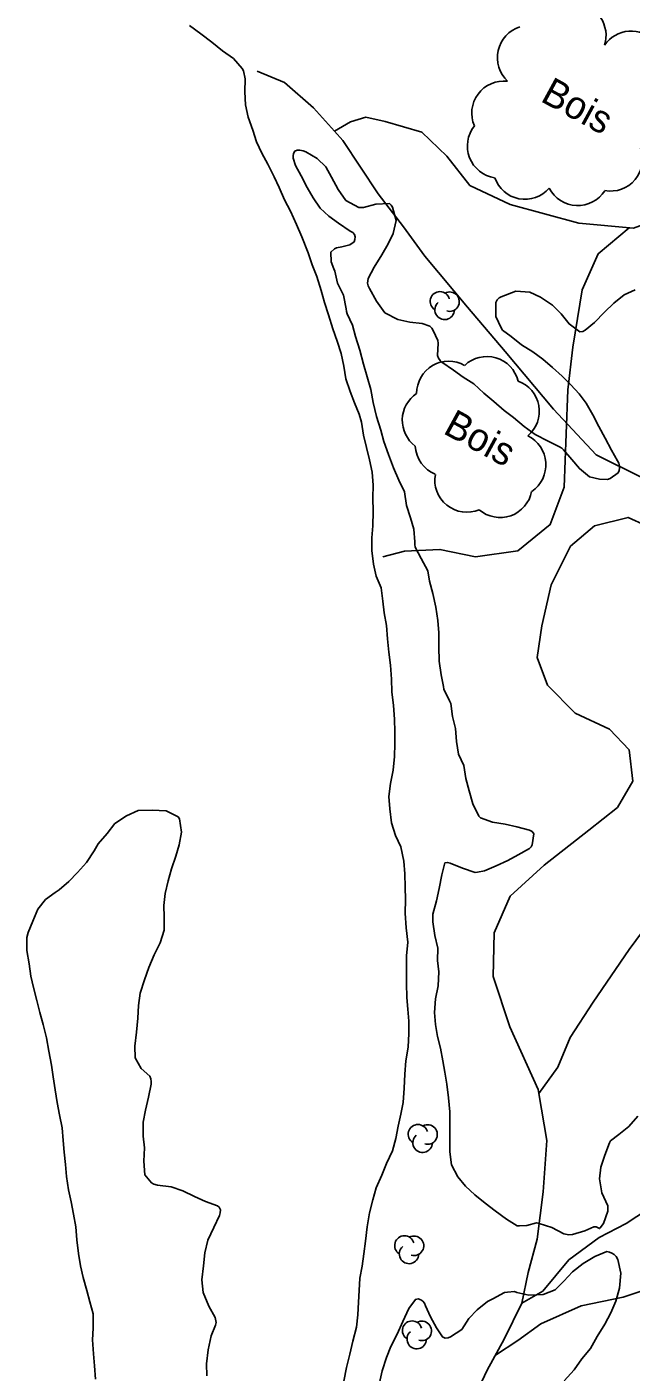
# Model space of a CAD drawing. Extents: x 219136 to 222520, y 5421589 to 5424530.
# Drawn here: x 220924.6 to 220989.8, y 5422339.6 to 5422484.5 of the extents above; entities that cross this region are included whole.
import ezdxf

# ---------------------------------------------------------------- set-up
doc = ezdxf.new("R2010")
doc.units = 0
for name, color, linetype in [('Level 2', 7, 'Continuous'), ('Level 22', 7, 'Continuous'), ('Level 4', 7, 'Continuous'), ('Level 44', 7, 'Continuous')]:
    doc.layers.add(name, color=color, linetype=linetype)

msp = doc.modelspace()

# ---------------------------------------------------------------- linework, layer by layer
at = {"layer": 'Level 2'}
for points in [[(220961.74, 5422445.47), (220961.32, 5422446.85), (220960.94, 5422448.21), (220960.53, 5422449.73), (220960.09, 5422451.18), (220959.74, 5422452.41), (220959.17, 5422453.63), (220959.1, 5422453.88), (220959.06, 5422454.15), (220958.78, 5422455.64), (220958.14, 5422456.93), (220957.86, 5422458.22), (220957.75, 5422458.49), (220957.46, 5422459.22), (220957.41, 5422460.28), (220957.81, 5422460.63), (220958.03, 5422460.74), (220958.6, 5422460.86), (220959.45, 5422461.06), (220959.93, 5422461.4), (220960.02, 5422461.63), (220960.05, 5422461.91), (220959.98, 5422462.17), (220959.78, 5422462.38), (220959.51, 5422462.53), (220958.25, 5422463.4), (220957.21, 5422464.14), (220956.25, 5422465.03), (220955.5, 5422466.12), (220954.88, 5422467.25), (220954.2, 5422468.49), (220953.59, 5422469.62), (220953.35, 5422470.39), (220953.35, 5422470.65), (220953.4, 5422470.9), (220953.53, 5422471.14), (220953.8, 5422471.27), (220954.06, 5422471.28), (220954.42, 5422471.21), (220954.72, 5422471.08), (220955.94, 5422470.37), (220956.86, 5422469.48), (220957.48, 5422468.37), (220958.22, 5422467.04), (220959.03, 5422465.85), (220960.43, 5422465.08), (220960.95, 5422465.07), (220962.27, 5422465.45), (220963.73, 5422465.5), (220963.93, 5422465.34), (220964.08, 5422465.11), (220964.46, 5422463.7), (220964.13, 5422462.29), (220963.58, 5422461.17), (220962.93, 5422459.98), (220962.08, 5422458.66), (220961.43, 5422457.45), (220961.38, 5422456.94), (220961.45, 5422456.64), (220961.58, 5422456.37), (220962.35, 5422454.99), (220963.25, 5422453.73), (220964.64, 5422453.01), (220965.94, 5422452.73), (220967.26, 5422452.58)], [(220967.26, 5422452.58), (220968.1, 5422452.31), (220968.29, 5422452.09), (220968.44, 5422451.83), (220968.95, 5422450.77), (220968.98, 5422450.47), (220968.93, 5422449.14), (220969.03, 5422448.86), (220969.2, 5422448.6), (220969.39, 5422448.41), (220970.63, 5422447.54), (220971.67, 5422446.79), (220972.85, 5422446.07), (220973.9, 5422445.07), (220974.98, 5422444.19), (220976.11, 5422443.22), (220977.11, 5422442.46), (220978.28, 5422441.47), (220979.45, 5422440.62), (220980.86, 5422439.92), (220982.07, 5422439.31), (220982.33, 5422439.15), (220982.51, 5422438.97), (220983.39, 5422437.92), (220984.22, 5422436.96), (220985.32, 5422436.08), (220986.39, 5422435.8), (220987.26, 5422435.78), (220987.53, 5422435.9), (220988.39, 5422436.49), (220988.49, 5422436.73), (220988.54, 5422436.99), (220988.54, 5422437.25), (220988.46, 5422437.53), (220988.33, 5422437.77), (220987.68, 5422438.95), (220986.99, 5422440.23), (220986.31, 5422441.49), (220985.66, 5422442.75), (220984.96, 5422444), (220984.2, 5422445), (220983.31, 5422445.98), (220982.35, 5422446.9), (220981.33, 5422447.85), (220980.26, 5422448.75), (220979.19, 5422449.52), (220977.96, 5422450.29), (220976.85, 5422451.2), (220975.91, 5422451.87), (220975.78, 5422452.13), (220975.21, 5422453.34), (220975.2, 5422454.85), (220975.34, 5422455.13), (220975.56, 5422455.34), (220975.78, 5422455.47), (220977.35, 5422456.06), (220978.86, 5422455.97), (220980.03, 5422455.42), (220981.33, 5422454.55), (220982.25, 5422453.61), (220983.11, 5422452.55), (220984.28, 5422451.68), (220984.59, 5422451.73), (220984.84, 5422451.88), (220985.83, 5422452.69)], [(220985.83, 5422452.69), (220986.94, 5422453.8), (220987.93, 5422454.77), (220989.03, 5422455.66), (220990.22, 5422456.21)], [(220968.94, 5422385.26), (220968.64, 5422386.65), (220968.41, 5422388.1), (220968.4, 5422388.93), (220968.81, 5422390.37), (220969.11, 5422391.69), (220969.39, 5422393.16), (220969.71, 5422394.46), (220970, 5422394.52), (220970.28, 5422394.44), (220971.63, 5422393.89), (220972.98, 5422393.42), (220973.23, 5422393.45), (220974, 5422393.61), (220975.23, 5422394.14), (220976.49, 5422394.72), (220977.61, 5422395.33), (220978.83, 5422396), (220979.02, 5422396.18), (220979.11, 5422396.41), (220979.29, 5422397.6), (220979.12, 5422397.84), (220978.85, 5422397.98), (220977.48, 5422398.36), (220976.21, 5422398.62), (220974.84, 5422398.84), (220973.54, 5422399.31), (220973.36, 5422399.51), (220972.72, 5422400.82), (220972.32, 5422402.22), (220971.99, 5422403.54), (220971.74, 5422404.95), (220971.19, 5422406.19), (220970.97, 5422407.56), (220970.86, 5422408.93), (220970.53, 5422410.25), (220970.35, 5422411.63), (220970.21, 5422411.91), (220969.6, 5422413.18), (220969.55, 5422413.48), (220969.32, 5422414.72), (220969.09, 5422416.2), (220969.05, 5422417.75), (220969.07, 5422419.24), (220968.94, 5422420.58), (220968.75, 5422422.02), (220968.43, 5422423.49), (220968.07, 5422424.81), (220967.86, 5422425.94), (220967.15, 5422427.26), (220966.52, 5422428.5), (220966.48, 5422428.77), (220966.49, 5422429.07), (220966.36, 5422430.41), (220965.99, 5422431.64), (220965.57, 5422432.96), (220965.35, 5422434.44), (220964.76, 5422435.69), (220964.16, 5422437.03), (220963.65, 5422438.47), (220963.14, 5422439.87), (220962.79, 5422441.1), (220962.33, 5422442.58), (220961.99, 5422444.06), (220961.74, 5422445.47)], [(220968.94, 5422385.26), (220968.9, 5422383.96), (220969.06, 5422382.72), (220968.99, 5422381.23), (220968.7, 5422379.81), (220968.59, 5422378.33), (220968.69, 5422377.06), (220968.92, 5422375.76), (220969.23, 5422374.5), (220969.49, 5422373.14), (220969.7, 5422371.9), (220969.92, 5422370.61), (220970.12, 5422369.16), (220970.24, 5422367.65), (220970.24, 5422366.2), (220970.26, 5422364.72), (220970.24, 5422363.33), (220970.41, 5422361.92), (220971.1, 5422360.62), (220971.93, 5422359.63), (220972.94, 5422358.68), (220974.04, 5422357.8), (220975.15, 5422356.98), (220976.35, 5422356.07), (220977.5, 5422355.36), (220977.77, 5422355.34), (220978.54, 5422355.38), (220979.59, 5422355.66), (220979.87, 5422355.61), (220981.25, 5422355.19), (220982.53, 5422354.5), (220983.08, 5422354.39), (220983.46, 5422354.42), (220984.8, 5422354.8), (220985.77, 5422355.25), (220986.02, 5422355.24), (220986.4, 5422355.06), (220986.4, 5422355.06)], [(220990.51, 5422367.18), (220989.55, 5422366.07), (220988.48, 5422365.19), (220987.58, 5422364.51), (220987.46, 5422364.29), (220986.96, 5422362.98), (220986.52, 5422361.66), (220986.37, 5422360.41), (220986.65, 5422358.91), (220987.28, 5422357.51), (220987.3, 5422356.92), (220986.81, 5422355.62), (220986.47, 5422355.15), (220986.4, 5422355.06)], [(220974.88, 5422347.5), (220976.15, 5422348.16), (220976.46, 5422348.19), (220977.22, 5422348.27), (220977.47, 5422348.18), (220978.77, 5422347.87), (220980.3, 5422347.95), (220981.61, 5422348.47), (220982.55, 5422349.39), (220983.46, 5422350.4), (220984.61, 5422351.31), (220985.89, 5422352.06), (220987.17, 5422352.57), (220987.45, 5422352.53), (220987.72, 5422352.42), (220987.97, 5422352.26), (220988.18, 5422352.06), (220988.36, 5422351.74), (220988.7, 5422350.24), (220988.55, 5422348.62), (220988.13, 5422347.22), (220987.6, 5422345.98), (220986.96, 5422344.77), (220986.14, 5422343.42), (220985.41, 5422342.15), (220984.47, 5422341.02), (220983.67, 5422339.84), (220982.58, 5422338.66)], [(220962.65, 5422338.45), (220962.96, 5422339.73), (220963.43, 5422341.15), (220963.88, 5422342.34), (220964.56, 5422343.69), (220965.19, 5422345.05), (220965.84, 5422346.44), (220966.54, 5422347.42), (220966.83, 5422347.48), (220967.11, 5422347.39), (220967.33, 5422347.22), (220967.5, 5422347.01), (220967.63, 5422346.74), (220968.18, 5422345.55), (220968.82, 5422344.36), (220969.47, 5422343.38), (220969.75, 5422343.26), (220970.06, 5422343.27), (220970.33, 5422343.38), (220971.53, 5422344.19), (220972.29, 5422345.35), (220973.2, 5422346.31), (220974.32, 5422347.19), (220974.88, 5422347.5)]]:
    msp.add_lwpolyline(points, dxfattribs=at)
at = {"layer": 'Level 22'}
for points in [[(220990.89, 5422436.03), (220986.04, 5422438.44), (220981.44, 5422443.36), (220976.2, 5422449.57), (220972.16, 5422454.35), (220967.54, 5422459.83), (220965.24, 5422463.02), (220962.52, 5422466.56), (220958.72, 5422472.3), (220957.82, 5422473.31), (220955.56, 5422475.84), (220952.43, 5422478.57), (220949.48, 5422479.76)], [(221053.21, 5422473.99), (221046.39, 5422472.79), (221036.86, 5422471.45), (221026.32, 5422470.49), (221015.4, 5422469.97), (221007.89, 5422469.48), (221002.12, 5422467.75), (220996.14, 5422465.1), (220990.04, 5422462.86), (220984.17, 5422463.39), (220976.77, 5422465.42), (220972.42, 5422467.47), (220969.94, 5422470.61), (220967.23, 5422473.21), (220963.26, 5422474.37), (220961.19, 5422474.81), (220959.54, 5422474.33), (220957.82, 5422473.31)], [(220989.59, 5422462.9), (220986.26, 5422460.11), (220984.52, 5422456.2), (220983.5, 5422450.04), (220982.98, 5422445.45), (220982.8, 5422440.71), (220982.58, 5422434.94), (220981.07, 5422430.91), (220977.59, 5422428.08), (220973.02, 5422427.44), (220969.17, 5422428.24), (220965.35, 5422428.05), (220963.03, 5422427.45)], [(220993.28, 5422429.95), (220989.47, 5422431.69), (220985.86, 5422430.77), (220983.26, 5422428.59), (220981.19, 5422424.42), (220980.17, 5422419.99), (220979.65, 5422416.61), (220980.77, 5422413.63), (220983.78, 5422410.61), (220987.48, 5422408.89), (220989.57, 5422406.64), (220989.97, 5422403.26), (220988.31, 5422400.43), (220985.23, 5422397.98), (220980.41, 5422394.21), (220976.76, 5422390.87), (220975.03, 5422386.93), (220974.91, 5422382.23), (220976.71, 5422376.78), (220979.78, 5422370.06), (220979.86, 5422369.61), (220980.71, 5422364.56), (220980.32, 5422359)], [(221005.23, 5422406.33), (221000.68, 5422405.76), (220997.94, 5422403.97), (220997.48, 5422399.81), (220996.38, 5422395.62), (220993.39, 5422390.27), (220989.59, 5422385.14), (220985.72, 5422379.47), (220983.22, 5422375.64), (220981.89, 5422372.44), (220979.86, 5422369.61)], [(220980.32, 5422359), (220979.65, 5422353.9), (220978.68, 5422350.33), (220978, 5422347.03), (220976.12, 5422343.15), (220974.29, 5422339.79), (220971.9, 5422334.78), (220969.77, 5422328.87), (220967.38, 5422322.14), (220964.71, 5422317.27), (220960.63, 5422311.52), (220958.51, 5422307.7)], [(220989.26, 5422355.62), (220991.56, 5422357.11)], [(220989.26, 5422355.62), (220986.36, 5422354.08), (220983.07, 5422351.68), (220980.26, 5422348.32), (220978, 5422347.03)], [(220993.17, 5422349.06), (220988.93, 5422347.68), (220984.41, 5422346.74), (220980.06, 5422344.79), (220977.59, 5422342.99), (220975.18, 5422341.43)]]:
    msp.add_lwpolyline(points, dxfattribs=at)
at = {"layer": 'Level 4'}
for points in [[(220960.47, 5422442.8), (220959.95, 5422444.03), (220959.49, 5422445.26), (220959.03, 5422446.64), (220958.81, 5422447.99), (220958.52, 5422449.36), (220958.1, 5422450.67), (220957.62, 5422452.02), (220957.15, 5422453.51), (220956.75, 5422454.84), (220956.39, 5422456.14), (220955.9, 5422457.65), (220955.41, 5422458.91), (220954.96, 5422460.21), (220954.28, 5422461.94), (220953.71, 5422463.24), (220953.08, 5422464.68), (220952.43, 5422465.91), (220951.83, 5422467.24), (220951.32, 5422468.4), (220950.61, 5422469.74), (220949.96, 5422470.94), (220949.41, 5422472.16), (220948.99, 5422473.41), (220948.51, 5422474.82), (220948.22, 5422476.14), (220948.15, 5422477.56), (220948.17, 5422478.95), (220948, 5422479.82), (220947.85, 5422480.08), (220946.91, 5422481.15), (220945.73, 5422481.97), (220944.6, 5422482.91), (220943.41, 5422483.79), (220942.16, 5422484.69)], [(220964.05, 5422363.42), (220964.44, 5422364.77), (220964.68, 5422366.09), (220964.96, 5422367.39), (220965.23, 5422368.64), (220965.32, 5422370.19), (220965.38, 5422371.7), (220965.5, 5422373.12), (220965.75, 5422374.62), (220965.81, 5422376.06), (220965.81, 5422377.42), (220965.72, 5422378.69), (220965.62, 5422379.97), (220965.57, 5422381.47), (220965.57, 5422382.89), (220965.58, 5422384.44), (220965.73, 5422385.91), (220965.55, 5422387.48), (220965.44, 5422389.03), (220965.45, 5422390.52), (220965.42, 5422391.84), (220965.4, 5422393.29), (220965.27, 5422394.63), (220964.97, 5422396.2), (220964.38, 5422397.41), (220963.95, 5422398.79), (220963.77, 5422400.27), (220963.68, 5422401.61), (220963.86, 5422403.01), (220964.15, 5422404.44), (220964.29, 5422405.93), (220964.31, 5422407.28), (220964.33, 5422408.6), (220964.28, 5422409.94), (220964.16, 5422411.41), (220963.98, 5422412.89), (220963.94, 5422414.25), (220963.86, 5422415.77), (220963.66, 5422417.17), (220963.51, 5422418.61), (220963.43, 5422420.05), (220963.16, 5422421.42), (220963.02, 5422422.67), (220962.83, 5422424.11), (220962.3, 5422425.35), (220962, 5422426.64), (220961.83, 5422428.11), (220961.83, 5422429.5), (220961.94, 5422430.78), (220961.97, 5422432.31), (220961.93, 5422433.8), (220961.97, 5422435.18), (220961.86, 5422436.57), (220961.59, 5422437.9), (220961.27, 5422439.22), (220960.92, 5422440.57), (220960.72, 5422441.96), (220960.47, 5422442.8)], [(220932.05, 5422338.83), (220931.93, 5422340.27), (220931.81, 5422341.56), (220931.73, 5422343.05), (220931.79, 5422344.34), (220931.8, 5422345.88), (220931.42, 5422347.15), (220931.1, 5422348.37), (220930.72, 5422349.77), (220930.43, 5422351.03), (220930.2, 5422352.36), (220930.03, 5422353.86), (220929.91, 5422355.26), (220929.67, 5422356.6), (220929.4, 5422357.94), (220929.14, 5422359.22), (220928.91, 5422360.66), (220928.79, 5422361.95), (220928.65, 5422363.3), (220928.54, 5422364.55), (220928.46, 5422365.93), (220928.17, 5422367.31), (220927.92, 5422368.66), (220927.7, 5422370), (220927.48, 5422371.41), (220927.31, 5422372.66), (220927.01, 5422374.16), (220926.76, 5422375.62), (220926.41, 5422377.04), (220926.02, 5422378.35), (220925.73, 5422379.62), (220925.34, 5422381.02), (220925.07, 5422382.26), (220924.9, 5422383.59), (220924.64, 5422385.03), (220924.65, 5422386.44), (220924.78, 5422386.95), (220925.29, 5422388.2), (220925.82, 5422389.47), (220926.64, 5422390.5), (220927.69, 5422391.27), (220928.12, 5422391.57), (220929.18, 5422392.44), (220930.09, 5422393.43), (220931.07, 5422394.49), (220931.88, 5422395.76), (220932.32, 5422396.51), (220933.28, 5422397.62), (220934.13, 5422398.72), (220935.38, 5422399.53), (220936.64, 5422400.1), (220938.16, 5422400.15), (220939.66, 5422400.08), (220940.94, 5422399.43), (220941.09, 5422399.2), (220941.32, 5422397.78), (220941.06, 5422396.4), (220940.69, 5422395.19), (220940.24, 5422393.83), (220939.86, 5422392.52)], [(220939.86, 5422392.52), (220939.54, 5422391.16), (220939.42, 5422389.86), (220939.45, 5422388.6), (220939.44, 5422387.23), (220939, 5422385.85), (220938.37, 5422384.57), (220937.78, 5422383.2), (220937.34, 5422381.86), (220936.86, 5422380.44), (220936.66, 5422379.11), (220936.6, 5422377.72), (220936.46, 5422376.23), (220936.29, 5422374.73), (220936.33, 5422373.46), (220936.97, 5422372.29), (220937.89, 5422371.49), (220938, 5422371.18), (220938.04, 5422370.91), (220938.03, 5422370.6), (220937.76, 5422369.2), (220937.44, 5422367.82), (220937.19, 5422366.51), (220937.19, 5422365.03), (220937.31, 5422363.77), (220937.25, 5422362.31), (220937.37, 5422360.85), (220938.08, 5422359.97), (220938.33, 5422359.85), (220938.72, 5422359.75), (220940.21, 5422359.55), (220941.45, 5422359.11), (220942.73, 5422358.53), (220943.89, 5422357.98), (220945.18, 5422357.49), (220945.39, 5422357.36), (220945.51, 5422357.08), (220945.49, 5422356.76), (220945.41, 5422356.47), (220944.81, 5422355.18), (220944.16, 5422353.81), (220943.82, 5422352.44), (220943.67, 5422351.03), (220943.5, 5422349.54), (220943.65, 5422348.15), (220944.27, 5422346.69), (220944.93, 5422345.47), (220945.06, 5422344.95), (220944.97, 5422344.66), (220944.51, 5422343.49), (220944.2, 5422342), (220944.01, 5422340.49), (220944.06, 5422339.18)], [(220958.8, 5422338.62), (220959.1, 5422340.08), (220959.47, 5422341.52), (220959.8, 5422342.93), (220960.18, 5422344.45), (220960.33, 5422345.76), (220960.4, 5422347.13), (220960.46, 5422348.39), (220960.56, 5422349.72), (220960.78, 5422351.02), (220960.99, 5422352.33), (220961.15, 5422353.71), (220961.33, 5422355.26), (220961.6, 5422356.76), (220961.93, 5422358.15), (220962.32, 5422359.46), (220962.91, 5422360.8), (220963.42, 5422362.08), (220964.05, 5422363.42)]]:
    msp.add_lwpolyline(points, dxfattribs=at)
at = {"layer": 'Level 44'}
for centre, radius, start, end in [((220983.63, 5422483.61), 3.46, 342.6756, 85.8017), ((220978.83, 5422481.24), 3.46, 107.2107, 227.2107), ((220989.8, 5422480.64), 3.46, 42.6756, 145.8017), ((220976.07, 5422475.25), 3.46, 83.3985, 203.3985), ((220975.6, 5422471.71), 3.46, 141.3293, 261.3293), ((220987.56, 5422470.31), 3.46, 260.0983, 20.0983), ((220978.35, 5422469.43), 3.46, 199.185, 319.185), ((220984.04, 5422468.76), 3.46, 207.4807, 327.4807), ((220969.18, 5422454.97), 1.05, 15.4747, 238.159), ((220969.68, 5422454.06), 1.05, 130.807, 358.2641), ((220970.22, 5422454.94), 1.05, 252.6532, 118.3418), ((220974.24, 5422445.57), 3.46, 13.6242, 133.6242), ((220970.13, 5422445.07), 3.46, 60.3337, 180.3337), ((220976.43, 5422443.13), 3.46, 310.1892, 70.1892), ((220968.58, 5422442.16), 3.46, 123.5346, 233.481), ((220977.15, 5422437.37), 3.46, 303.9429, 63.9429), ((220969.98, 5422439.54), 3.46, 182.615, 247.907), ((220972.09, 5422435.71), 3.46, 169.7301, 292.565), ((220975.67, 5422435.14), 3.46, 229.3405, 349.3405), ((220966.81, 5422365.22), 1.05, 15.4747, 238.159), ((220967.31, 5422364.31), 1.05, 130.807, 358.2641), ((220967.85, 5422365.19), 1.05, 252.6532, 118.3418), ((220965.35, 5422353.23), 1.05, 15.4747, 238.159), ((220966.39, 5422353.2), 1.05, 252.6532, 118.3418), ((220965.85, 5422352.32), 1.05, 130.807, 358.2641), ((220966.18, 5422344.06), 1.05, 15.4747, 238.159), ((220967.22, 5422344.03), 1.05, 252.6532, 118.3418), ((220966.68, 5422343.15), 1.05, 130.807, 358.2641)]:
    msp.add_arc(centre, radius, start, end, dxfattribs=at)

# ---------------------------------------------------------------- texts
for p in [(220979.9, 5422476.6), (220969.4, 5422440.81)]:
    msp.add_text('Bois', height=3, rotation=331.3547, dxfattribs=at).set_placement(p)

doc.saveas('drawing.dxf')
